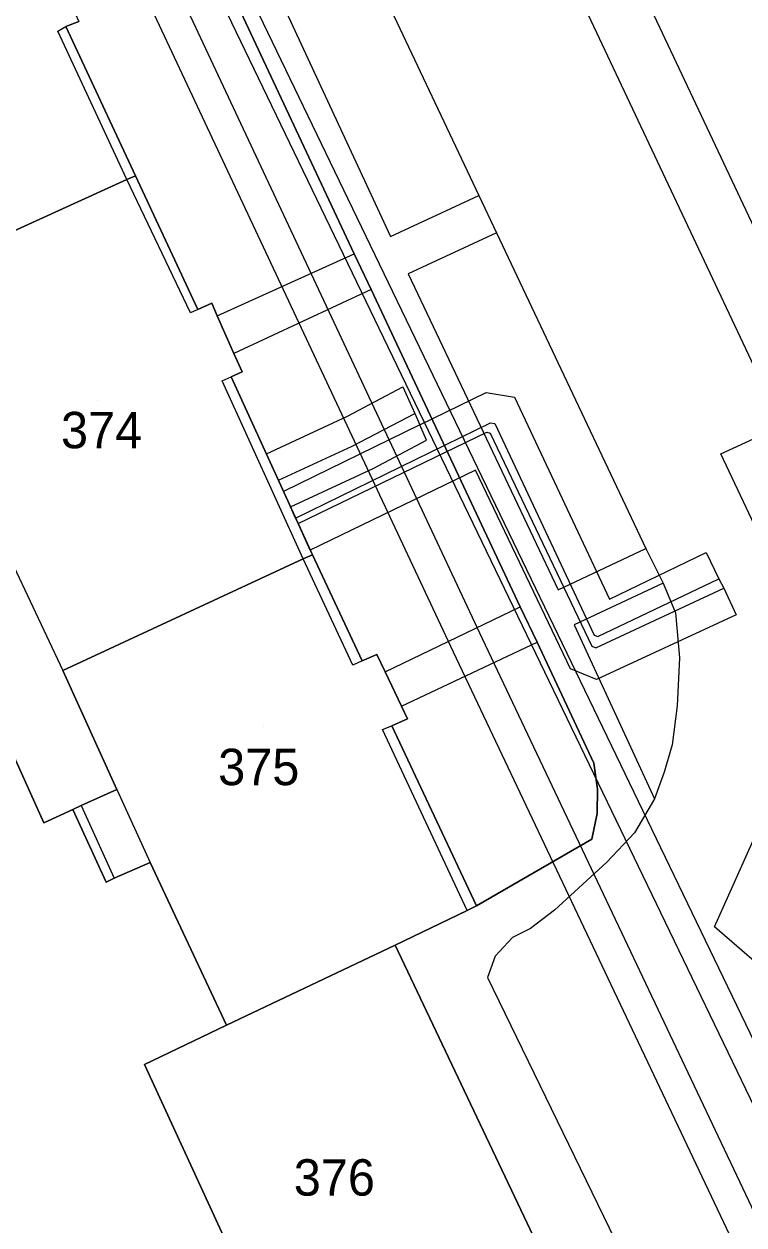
# Model space of a CAD drawing. Extents: x -264070 to -262271, y -1238894 to -1238141.
# Drawn here: x -263643.8 to -263604.2, y -1238716 to -1238650.1 of the extents above; entities that cross this region are included whole.
import ezdxf

# ---------------------------------------------------------------- set-up
doc = ezdxf.new("R2010")
doc.units = 0
for name, color, linetype in [('body_kn', 7, 'Continuous'), ('kladpar_druhypozemkov', 7, 'Continuous'), ('kladpar_hranice', 7, 'Continuous'), ('kladpar_parcelnecisla', 7, 'Continuous'), ('kladpar_plochy', 7, 'Continuous'), ('linie', 7, 'Continuous'), ('tarchy_linie', 7, 'Continuous'), ('zappar_hrandruhpozemk', 7, 'Continuous')]:
    doc.layers.add(name, color=color, linetype=linetype)

msp = doc.modelspace()

# ---------------------------------------------------------------- linework, layer by layer
at = {"layer": 'body_kn'}
for p, q in [((-263641.9, -1238650.48), (-263641.9, -1238650.48)), ((-263641.47, -1238650.22), (-263641.47, -1238650.22)), ((-263638.11, -1238658.63), (-263638.11, -1238658.63)), ((-263638.11, -1238658.63), (-263638.11, -1238658.63)), ((-263637.64, -1238658.42), (-263637.64, -1238658.42)), ((-263618.77, -1238659.5), (-263618.77, -1238659.5)), ((-263618.77, -1238659.5), (-263618.77, -1238659.5)), ((-263623.63, -1238661.76), (-263623.63, -1238661.76)), ((-263617.81, -1238661.56), (-263617.81, -1238661.56)), ((-263625.62, -1238662.7), (-263625.62, -1238662.7)), ((-263622.65, -1238663.8), (-263622.65, -1238663.8)), ((-263624.69, -1238664.66), (-263624.69, -1238664.66)), ((-263624.69, -1238664.66), (-263624.69, -1238664.66)), ((-263634.62, -1238665.95), (-263634.62, -1238665.95)), ((-263634.22, -1238665.76), (-263634.22, -1238665.76)), ((-263634.22, -1238665.76), (-263634.22, -1238665.76)), ((-263633.45, -1238665.42), (-263633.45, -1238665.42)), ((-263633.15, -1238666.11), (-263633.15, -1238666.11)), ((-263633.15, -1238666.11), (-263633.15, -1238666.11)), ((-263632.23, -1238668.17), (-263632.23, -1238668.17)), ((-263631.77, -1238669.19), (-263631.77, -1238669.19)), ((-263632.87, -1238669.67), (-263632.87, -1238669.67)), ((-263632.38, -1238669.46), (-263632.38, -1238669.46)), ((-263622.95, -1238670.01), (-263622.95, -1238670.01)), ((-263618.38, -1238670.32), (-263618.38, -1238670.32)), ((-263616.81, -1238670.58), (-263616.81, -1238670.58)), ((-263626, -1238671.62), (-263626, -1238671.62)), ((-263622.3, -1238671.47), (-263622.3, -1238671.47)), ((-263622.02, -1238672.1), (-263622.02, -1238672.1)), ((-263618.34, -1238672.49), (-263618.34, -1238672.49)), ((-263618.15, -1238672.55), (-263618.15, -1238672.55)), ((-263618.14, -1238671.98), (-263618.14, -1238671.98)), ((-263617.9, -1238672.02), (-263617.9, -1238672.02)), ((-263625.74, -1238673.27), (-263625.74, -1238673.27)), ((-263621.65, -1238672.93), (-263621.65, -1238672.93)), ((-263630.45, -1238673.68), (-263630.45, -1238673.68)), ((-263630.45, -1238673.68), (-263630.45, -1238673.68)), ((-263605.47, -1238673.69), (-263605.47, -1238673.69)), ((-263624.58, -1238674.5), (-263624.58, -1238674.5)), ((-263618.95, -1238674.58), (-263618.95, -1238674.58)), ((-263629.79, -1238675.14), (-263629.79, -1238675.14)), ((-263629.79, -1238675.14), (-263629.79, -1238675.14)), ((-263629.51, -1238675.75), (-263629.51, -1238675.75)), ((-263629.12, -1238676.59), (-263629.12, -1238676.59)), ((-263628.84, -1238677.21), (-263628.84, -1238677.21)), ((-263628.84, -1238677.21), (-263628.84, -1238677.21)), ((-263628.7, -1238677.52), (-263628.7, -1238677.52)), ((-263628.7, -1238677.52), (-263628.7, -1238677.52)), ((-263628.04, -1238678.97), (-263628.04, -1238678.97)), ((-263609.59, -1238678.89), (-263609.59, -1238678.89)), ((-263609.59, -1238678.89), (-263609.59, -1238678.89)), ((-263606.28, -1238679.11), (-263606.28, -1238679.11)), ((-263628.42, -1238679.45), (-263628.42, -1238679.45)), ((-263628.42, -1238679.45), (-263628.42, -1238679.45)), ((-263627.92, -1238679.23), (-263627.92, -1238679.23)), ((-263614.41, -1238681.15), (-263614.41, -1238681.15)), ((-263608.65, -1238680.78), (-263608.65, -1238680.78)), ((-263608.65, -1238680.78), (-263608.65, -1238680.78)), ((-263605.58, -1238680.55), (-263605.58, -1238680.55)), ((-263605.32, -1238681.07), (-263605.32, -1238681.07)), ((-263611.6, -1238681.67), (-263611.6, -1238681.67)), ((-263616.51, -1238682.09), (-263616.51, -1238682.09)), ((-263607.97, -1238682.41), (-263607.97, -1238682.41)), ((-263604.64, -1238682.52), (-263604.64, -1238682.52)), ((-263613.53, -1238683.07), (-263613.53, -1238683.07)), ((-263618.59, -1238683.83), (-263618.59, -1238683.83)), ((-263612.44, -1238683.65), (-263612.44, -1238683.65)), ((-263612.23, -1238683.72), (-263612.23, -1238683.72)), ((-263615.57, -1238684.02), (-263615.57, -1238684.02)), ((-263612.56, -1238684.24), (-263612.56, -1238684.24)), ((-263612.34, -1238684.33), (-263612.34, -1238684.33)), ((-263625.18, -1238685.05), (-263625.18, -1238685.05)), ((-263625.18, -1238685.05), (-263625.18, -1238685.05)), ((-263624.38, -1238684.7), (-263624.38, -1238684.7)), ((-263620.17, -1238684.58), (-263620.17, -1238684.58)), ((-263607.75, -1238684.88), (-263607.75, -1238684.88)), ((-263641.64, -1238685.59), (-263641.64, -1238685.59)), ((-263625.69, -1238685.29), (-263625.69, -1238685.29)), ((-263623.92, -1238685.66), (-263623.92, -1238685.66)), ((-263623.92, -1238685.66), (-263623.92, -1238685.66)), ((-263613.74, -1238685.49), (-263613.74, -1238685.49)), ((-263612.31, -1238686.07), (-263612.31, -1238686.07)), ((-263623.02, -1238687.54), (-263623.02, -1238687.54)), ((-263623.02, -1238687.54), (-263623.02, -1238687.54)), ((-263607.88, -1238687.52), (-263607.88, -1238687.52)), ((-263622.7, -1238688.24), (-263622.7, -1238688.24)), ((-263624.06, -1238688.83), (-263624.06, -1238688.83)), ((-263623.56, -1238688.63), (-263623.56, -1238688.63)), ((-263608.16, -1238689.67), (-263608.16, -1238689.67)), ((-263612.45, -1238690.67), (-263612.45, -1238690.67)), ((-263608.6, -1238691.17), (-263608.6, -1238691.17)), ((-263638.66, -1238692.12), (-263638.66, -1238692.12)), ((-263638.66, -1238692.12), (-263638.66, -1238692.12)), ((-263612.25, -1238692.1), (-263612.25, -1238692.1)), ((-263640.63, -1238692.99), (-263640.63, -1238692.99)), ((-263640.63, -1238692.99), (-263640.63, -1238692.99)), ((-263609.13, -1238692.63), (-263609.13, -1238692.63)), ((-263641.09, -1238693.22), (-263641.09, -1238693.22)), ((-263612.27, -1238693.43), (-263612.27, -1238693.43)), ((-263642.67, -1238693.94), (-263642.67, -1238693.94)), ((-263612.56, -1238694.84), (-263612.56, -1238694.84)), ((-263610.22, -1238694.5), (-263610.22, -1238694.5)), ((-263636.83, -1238696.12), (-263636.83, -1238696.12)), ((-263611.74, -1238696.1), (-263611.74, -1238696.1)), ((-263638.81, -1238696.98), (-263638.81, -1238696.98)), ((-263639.26, -1238697.2), (-263639.26, -1238697.2)), ((-263619.42, -1238698.77), (-263619.42, -1238698.77)), ((-263619.42, -1238698.77), (-263619.42, -1238698.77)), ((-263618.9, -1238698.51), (-263618.9, -1238698.51)), ((-263614.61, -1238698.74), (-263614.61, -1238698.74)), ((-263605.83, -1238699.66), (-263605.83, -1238699.66)), ((-263616.93, -1238700.24), (-263616.93, -1238700.24)), ((-263615.94, -1238699.75), (-263615.94, -1238699.75)), ((-263623.38, -1238700.66), (-263623.38, -1238700.66)), ((-263623.38, -1238700.66), (-263623.38, -1238700.66)), ((-263617.88, -1238701.27), (-263617.88, -1238701.27)), ((-263618.29, -1238702.44), (-263618.29, -1238702.44)), ((-263632.64, -1238705.06), (-263632.64, -1238705.06)), ((-263637.15, -1238707.22), (-263637.15, -1238707.22))]:
    msp.add_line(p, q, dxfattribs=at)
at = {"layer": 'kladpar_druhypozemkov'}
for p, q in [((-263639.74, -1238670.76), (-263639.74, -1238670.76)), ((-263630.59, -1238688.66), (-263630.59, -1238688.66)), ((-263626.59, -1238712.11), (-263626.59, -1238712.11))]:
    msp.add_line(p, q, dxfattribs=at)
at = {"layer": 'kladpar_hranice'}
for points in [[(-263614.05, -1238720.29), (-263623.38, -1238700.66), (-263619.42, -1238698.77), (-263618.9, -1238698.51), (-263612.56, -1238694.84), (-263612.27, -1238693.43), (-263612.25, -1238692.1), (-263612.45, -1238690.67), (-263615.57, -1238684.02), (-263616.51, -1238682.09), (-263624.69, -1238664.66), (-263625.62, -1238662.7), (-263633.65, -1238645.59), (-263634.55, -1238643.73), (-263652.42, -1238605.6)], [(-263651.17, -1238642.4), (-263650.53, -1238642.07), (-263650.83, -1238641.47), (-263646.66, -1238639.54), (-263643.26, -1238646.6), (-263642.48, -1238646.25), (-263642.07, -1238647.11), (-263641.16, -1238649.06), (-263640.75, -1238649.95), (-263641.47, -1238650.22), (-263637.64, -1238658.42), (-263638.11, -1238658.63), (-263651.44, -1238664.69), (-263655.98, -1238655.11), (-263658.83, -1238656.42), (-263659.13, -1238655.68), (-263659.99, -1238653.81), (-263660.23, -1238653.3), (-263657.46, -1238652.01), (-263659.99, -1238646.42), (-263651.17, -1238642.4)], [(-263633.65, -1238645.59), (-263625.62, -1238662.7), (-263624.69, -1238664.66), (-263616.51, -1238682.09), (-263615.57, -1238684.02), (-263612.45, -1238690.67), (-263612.25, -1238692.1), (-263612.27, -1238693.43), (-263612.56, -1238694.84), (-263618.9, -1238698.51), (-263623.56, -1238688.63), (-263622.7, -1238688.24), (-263623.02, -1238687.54), (-263623.92, -1238685.66), (-263624.38, -1238684.7), (-263625.18, -1238685.05), (-263627.92, -1238679.23), (-263632.38, -1238669.46), (-263631.77, -1238669.19), (-263632.23, -1238668.17), (-263633.15, -1238666.11), (-263633.45, -1238665.42), (-263634.22, -1238665.76), (-263637.64, -1238658.42), (-263641.47, -1238650.22), (-263640.75, -1238649.95)], [(-263651.44, -1238664.69), (-263638.11, -1238658.63)], [(-263638.11, -1238658.63), (-263637.64, -1238658.42), (-263634.22, -1238665.76), (-263633.45, -1238665.42), (-263633.15, -1238666.11), (-263632.23, -1238668.17), (-263631.77, -1238669.19), (-263632.38, -1238669.46), (-263627.92, -1238679.23), (-263628.42, -1238679.45), (-263641.64, -1238685.59), (-263638.66, -1238692.12), (-263640.63, -1238692.99), (-263641.09, -1238693.22), (-263642.67, -1238693.94), (-263644.56, -1238689.76)], [(-263628.42, -1238679.45), (-263627.92, -1238679.23), (-263625.18, -1238685.05), (-263624.38, -1238684.7), (-263623.92, -1238685.66), (-263623.02, -1238687.54), (-263622.7, -1238688.24), (-263623.56, -1238688.63), (-263618.9, -1238698.51), (-263619.42, -1238698.77), (-263623.38, -1238700.66), (-263632.64, -1238705.06), (-263636.83, -1238696.12), (-263638.81, -1238696.98), (-263639.26, -1238697.2), (-263641.09, -1238693.22), (-263640.63, -1238692.99), (-263638.66, -1238692.12), (-263641.64, -1238685.59), (-263628.42, -1238679.45)], [(-263644.56, -1238689.76), (-263642.67, -1238693.94), (-263641.09, -1238693.22), (-263639.26, -1238697.2), (-263638.81, -1238696.98), (-263636.83, -1238696.12), (-263632.64, -1238705.06), (-263637.15, -1238707.22), (-263632.47, -1238717.36)], [(-263623.38, -1238700.66), (-263614.05, -1238720.29), (-263628.05, -1238726.67), (-263631.1, -1238720.14), (-263633.83, -1238721.38), (-263634.06, -1238720.89), (-263634.93, -1238719.07), (-263635.13, -1238718.65), (-263632.47, -1238717.36), (-263637.15, -1238707.22), (-263632.64, -1238705.06), (-263623.38, -1238700.66)]]:
    msp.add_lwpolyline(points, dxfattribs=at)
at = {"layer": 'kladpar_plochy'}
for p, q in [((-263644.56, -1238689.76), (-263642.67, -1238693.94)), ((-263642.67, -1238693.94), (-263641.09, -1238693.22)), ((-263641.09, -1238693.22), (-263639.26, -1238697.2)), ((-263638.81, -1238696.98), (-263636.83, -1238696.12)), ((-263636.83, -1238696.12), (-263632.64, -1238705.06)), ((-263639.26, -1238697.2), (-263638.81, -1238696.98)), ((-263632.64, -1238705.06), (-263637.15, -1238707.22)), ((-263637.15, -1238707.22), (-263632.47, -1238717.36))]:
    msp.add_line(p, q, dxfattribs=at)
for points in [[(-263614.05, -1238720.29), (-263623.38, -1238700.66), (-263619.42, -1238698.77), (-263618.9, -1238698.51), (-263612.56, -1238694.84), (-263612.27, -1238693.43), (-263612.25, -1238692.1), (-263612.45, -1238690.67), (-263615.57, -1238684.02), (-263616.51, -1238682.09), (-263624.69, -1238664.66), (-263625.62, -1238662.7), (-263633.65, -1238645.59), (-263634.55, -1238643.73), (-263652.42, -1238605.6)], [(-263633.65, -1238645.59), (-263625.62, -1238662.7), (-263624.69, -1238664.66), (-263616.51, -1238682.09), (-263615.57, -1238684.02), (-263612.45, -1238690.67), (-263612.25, -1238692.1), (-263612.27, -1238693.43), (-263612.56, -1238694.84), (-263618.9, -1238698.51), (-263623.56, -1238688.63), (-263622.7, -1238688.24), (-263623.02, -1238687.54), (-263623.92, -1238685.66), (-263624.38, -1238684.7), (-263625.18, -1238685.05), (-263627.92, -1238679.23), (-263632.38, -1238669.46), (-263631.77, -1238669.19), (-263632.23, -1238668.17), (-263633.15, -1238666.11), (-263633.45, -1238665.42), (-263634.22, -1238665.76), (-263637.64, -1238658.42), (-263641.47, -1238650.22), (-263640.75, -1238649.95)], [(-263651.44, -1238664.69), (-263638.11, -1238658.63), (-263637.64, -1238658.42), (-263634.22, -1238665.76), (-263633.45, -1238665.42), (-263633.15, -1238666.11), (-263632.23, -1238668.17), (-263631.77, -1238669.19), (-263632.38, -1238669.46), (-263627.92, -1238679.23), (-263628.42, -1238679.45), (-263641.64, -1238685.59), (-263638.66, -1238692.12), (-263640.63, -1238692.99), (-263641.09, -1238693.22), (-263642.67, -1238693.94), (-263644.56, -1238689.76)]]:
    msp.add_lwpolyline(points, dxfattribs=at)
for points in [[(-263651.17, -1238642.4), (-263650.53, -1238642.07), (-263650.83, -1238641.47), (-263646.66, -1238639.54), (-263643.26, -1238646.6), (-263642.48, -1238646.25), (-263642.07, -1238647.11), (-263641.16, -1238649.06), (-263640.75, -1238649.95), (-263641.47, -1238650.22), (-263637.64, -1238658.42), (-263638.11, -1238658.63), (-263651.44, -1238664.69), (-263655.98, -1238655.11), (-263658.83, -1238656.42), (-263659.13, -1238655.68), (-263659.99, -1238653.81), (-263660.23, -1238653.3), (-263657.46, -1238652.01), (-263659.99, -1238646.42)], [(-263628.42, -1238679.45), (-263627.92, -1238679.23), (-263625.18, -1238685.05), (-263624.38, -1238684.7), (-263623.92, -1238685.66), (-263623.02, -1238687.54), (-263622.7, -1238688.24), (-263623.56, -1238688.63), (-263618.9, -1238698.51), (-263619.42, -1238698.77), (-263623.38, -1238700.66), (-263632.64, -1238705.06), (-263636.83, -1238696.12), (-263638.81, -1238696.98), (-263639.26, -1238697.2), (-263641.09, -1238693.22), (-263640.63, -1238692.99), (-263638.66, -1238692.12), (-263641.64, -1238685.59)], [(-263623.38, -1238700.66), (-263614.05, -1238720.29), (-263628.05, -1238726.67), (-263631.1, -1238720.14), (-263633.83, -1238721.38), (-263634.06, -1238720.89), (-263634.93, -1238719.07), (-263635.13, -1238718.65), (-263632.47, -1238717.36), (-263637.15, -1238707.22), (-263632.64, -1238705.06)]]:
    msp.add_lwpolyline(points, close=True, dxfattribs=at)
at = {"layer": 'linie'}
for p, q in [((-263689.35, -1238479.53), (-263551.75, -1238771.36)), ((-263554.69, -1238772.72), (-263692.34, -1238480.82))]:
    msp.add_line(p, q, dxfattribs=at)
at = {"layer": 'tarchy_linie'}
for points in [[(-263660.58, -1238602.63), (-263651.39, -1238621.79), (-263641.71, -1238630.62), (-263588.89, -1238740.14), (-263579.02, -1238737.95), (-263577.41, -1238737.07), (-263576.98, -1238736.9), (-263576.61, -1238737.68), (-263575.52, -1238737.16), (-263566.31, -1238732.75), (-263566.78, -1238731.77), (-263566.23, -1238731.51), (-263558.58, -1238727.98)], [(-263618.48, -1238605.9), (-263591.59, -1238647.91), (-263565.94, -1238702.94), (-263564.73, -1238703.03), (-263563.18, -1238706.37), (-263561.63, -1238709.71), (-263570.06, -1238709.02), (-263597.13, -1238650.95), (-263623.61, -1238609.58), (-263633.16, -1238614.25), (-263634.23, -1238614.39), (-263648.72, -1238622.12), (-263640.45, -1238629.67), (-263590.39, -1238733.46)], [(-263709.12, -1238667.95), (-263707.52, -1238641.35), (-263681.4, -1238629.12), (-263661.53, -1238620.2), (-263640.3, -1238637.56), (-263618.59, -1238683.83), (-263593.48, -1238736.77), (-263576.63, -1238729.18), (-263561.94, -1238722.36)], [(-263594.32, -1238739.07), (-263620.17, -1238684.58), (-263641.76, -1238638.57), (-263661.79, -1238622.18), (-263680.69, -1238630.67), (-263705.88, -1238642.46)], [(-263630.45, -1238673.68), (-263626, -1238671.62), (-263622.95, -1238670.01), (-263622.3, -1238671.47), (-263622.02, -1238672.1), (-263618.38, -1238670.32), (-263616.81, -1238670.58), (-263611.6, -1238681.67), (-263606.28, -1238679.11), (-263605.58, -1238680.55), (-263605.32, -1238681.07), (-263604.64, -1238682.52), (-263612.31, -1238686.07), (-263613.74, -1238685.49), (-263618.95, -1238674.58), (-263628.04, -1238678.97), (-263628.7, -1238677.52), (-263628.84, -1238677.21), (-263629.12, -1238676.59), (-263624.58, -1238674.5), (-263621.65, -1238672.93), (-263622.02, -1238672.1), (-263629.51, -1238675.75), (-263629.79, -1238675.14), (-263630.45, -1238673.68)], [(-263629.79, -1238675.14), (-263625.74, -1238673.27), (-263622.3, -1238671.47)], [(-263628.84, -1238677.21), (-263618.14, -1238671.98), (-263617.9, -1238672.02), (-263612.44, -1238683.65), (-263612.23, -1238683.72), (-263605.58, -1238680.55)], [(-263628.7, -1238677.52), (-263618.34, -1238672.49), (-263618.15, -1238672.55), (-263612.56, -1238684.24), (-263612.34, -1238684.33), (-263605.32, -1238681.07)]]:
    msp.add_lwpolyline(points, dxfattribs=at)
at = {"layer": 'zappar_hrandruhpozemk'}
for p, q in [((-263626.82, -1238642.47), (-263618.77, -1238659.5)), ((-263631.57, -1238644.66), (-263623.63, -1238661.76)), ((-263641.9, -1238650.48), (-263641.47, -1238650.22)), ((-263638.11, -1238658.63), (-263641.9, -1238650.48)), ((-263634.62, -1238665.95), (-263638.11, -1238658.63)), ((-263623.63, -1238661.76), (-263618.77, -1238659.5)), ((-263618.77, -1238659.5), (-263617.81, -1238661.56)), ((-263617.81, -1238661.56), (-263622.65, -1238663.8)), ((-263617.81, -1238661.56), (-263609.59, -1238678.89)), ((-263633.15, -1238666.11), (-263625.62, -1238662.7)), ((-263622.65, -1238663.8), (-263614.41, -1238681.15)), ((-263624.69, -1238664.66), (-263632.23, -1238668.17)), ((-263634.22, -1238665.76), (-263634.62, -1238665.95)), ((-263632.87, -1238669.67), (-263632.38, -1238669.46)), ((-263628.42, -1238679.45), (-263632.87, -1238669.67)), ((-263646.39, -1238675.51), (-263641.64, -1238685.59)), ((-263614.41, -1238681.15), (-263609.59, -1238678.89)), ((-263625.69, -1238685.29), (-263628.42, -1238679.45)), ((-263608.65, -1238680.78), (-263613.53, -1238683.07)), ((-263623.92, -1238685.66), (-263616.51, -1238682.09)), ((-263613.53, -1238683.07), (-263609.13, -1238692.63)), ((-263623.02, -1238687.54), (-263615.57, -1238684.02)), ((-263625.18, -1238685.05), (-263625.69, -1238685.29)), ((-263624.06, -1238688.83), (-263623.56, -1238688.63)), ((-263619.42, -1238698.77), (-263624.06, -1238688.83)), ((-263638.66, -1238692.12), (-263636.83, -1238696.12)), ((-263640.63, -1238692.99), (-263638.81, -1238696.98)), ((-263618.29, -1238702.44), (-263606.85, -1238725.97))]:
    msp.add_line(p, q, dxfattribs=at)
for points in [[(-263583.38, -1238720.48), (-263605.47, -1238673.69), (-263603.45, -1238672.75)], [(-263609.59, -1238678.89), (-263608.65, -1238680.78), (-263607.97, -1238682.41), (-263607.75, -1238684.88), (-263607.88, -1238687.52), (-263608.16, -1238689.67), (-263608.6, -1238691.17), (-263609.13, -1238692.63), (-263610.22, -1238694.5), (-263611.74, -1238696.1), (-263614.61, -1238698.74), (-263615.94, -1238699.75), (-263616.93, -1238700.24), (-263617.88, -1238701.27), (-263618.29, -1238702.44)], [(-263603.1, -1238702.02), (-263605.83, -1238699.66), (-263603.47, -1238694.39), (-263603.13, -1238693.83), (-263602.67, -1238693.55), (-263602.3, -1238693.54), (-263602.02, -1238693.74), (-263601.7, -1238694.27), (-263601.56, -1238694.72), (-263600.08, -1238701.6), (-263599.78, -1238702.54)]]:
    msp.add_lwpolyline(points, dxfattribs=at)

# ---------------------------------------------------------------- texts
at = {"layer": 'kladpar_parcelnecisla'}
for s, p in [('374', (-263641.734, -1238673.38)), ('375', (-263633.099, -1238691.88)), ('376', (-263628.944, -1238714.42))]:
    msp.add_text(s, height=2, dxfattribs=at).set_placement(p)

doc.saveas('drawing.dxf')
